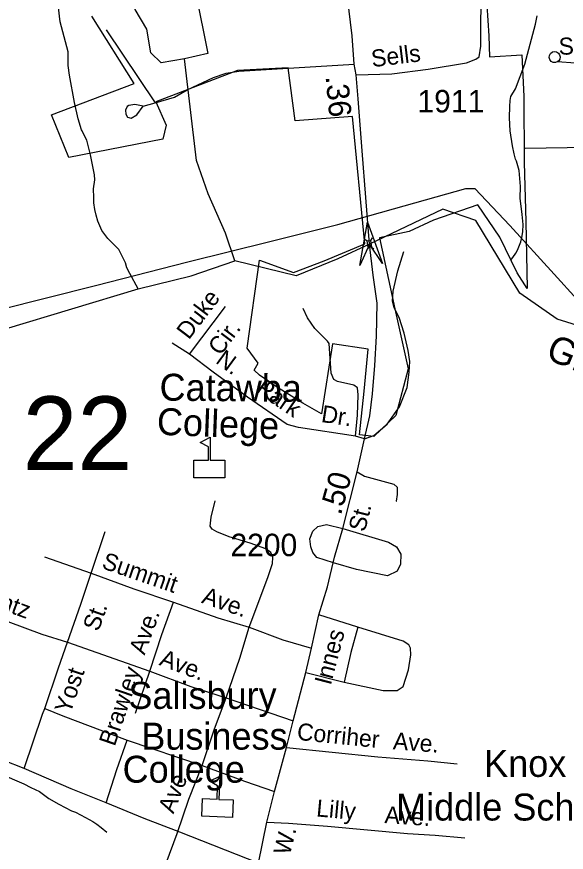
# Model space of a CAD drawing. Extents: x 1473865 to 1648260, y 639067 to 773536.
# Drawn here: x 1558195 to 1561252, y 708101 to 712751 of the extents above; entities that cross this region are included whole.
import ezdxf

# ---------------------------------------------------------------- set-up
doc = ezdxf.new("R2010")
doc.units = 0
for name, color, linetype in [('Exist Boundary Political City Limit New', 7, 'Continuous'), ('Exist Cultural Educational Facility College or University CELL', 7, 'Continuous'), ('Exist Cultural Educational Facility College or University Label', 7, 'Continuous'), ('Exist Cultural Educational Facility High Label', 7, 'Continuous'), ('Exist Hydrographic Creek Single Shore', 7, 'Continuous'), ('Exist Hydrographic Creek Single Shore Label', 7, 'Continuous'), ('Exist Hydrographic Misc Water Feature', 7, 'Continuous'), ('Exist Hydrographic Pond Under 1500 Sq Ft', 7, 'Continuous'), ('Exist Road Non-System Type 51', 7, 'Continuous'), ('Exist Road Non-System Type 51 Label', 7, 'Continuous'), ('Exist Road Secondary Mileage Hundredths English Label', 7, 'Continuous'), ('Exist Road Secondary Structure Standard Bridge Attributed CELL', 7, 'Continuous'), ('Exist Road Secondary Structure Standard Bridge CELL', 7, 'Continuous'), ('Exist Road Secondary Structure Standard Bridge Number Label', 7, 'Continuous'), ('Exist Road Secondary Type 51 Attributed', 7, 'Continuous'), ('Exist Road Secondary Type 51 Label', 7, 'Continuous'), ('Exist Road Secondary Type 51 Number Label', 7, 'Continuous'), ('Exist Utilities Electrical Transmission Line', 7, 'Continuous'), ('Map Preparation Boundary City Limit Buffer Line', 7, 'Continuous')]:
    doc.layers.add(name, color=color, linetype=linetype)

msp = doc.modelspace()

# ---------------------------------------------------------------- linework, layer by layer
at = {"layer": 'Exist Boundary Political City Limit New'}
msp.add_lwpolyline([(1560810.8, 712816.3), (1560820.2, 712644), (1560824.5, 712527.9), (1561003.8, 712539.6), (1561015, 712307.6), (1561018.2, 711939.4), (1561027.2, 711611.8), (1561034.8, 711238.2), (1560978.6, 711325.8), (1560881.6, 711524.6), (1560760.5, 711704), (1560512.8, 711618.1), (1560377.2, 711556.7), (1560213, 711519.8), (1560298.6, 711125.9), (1560371.6, 710791.2), (1560304.1, 710532.4), (1560181.6, 710414.2), (1560101.4, 710424.9), (1560126.8, 710666.8), (1560150.2, 710900.9), (1559951.6, 710930.1), (1559890.5, 710541.2), (1559785.9, 710600.7), (1559645, 710686.8), (1559544.6, 710755.5), (1559515.5, 710784.6), (1559536.9, 710822.4), (1559476.8, 710905.8), (1559544.6, 711395.6), (1559733.6, 711327.6), (1559905.8, 711392.3), (1560130.9, 711487.7), (1560063, 712195.7), (1559743.2, 712171.4), (1559704.5, 712467.2), (1559423.5, 712452.7), (1558968, 712278.1), (1559026.1, 712147.2), (1559006.8, 712069.6), (1558484.8, 711967.5), (1558387.9, 712205.1), (1558848.2, 712379.7), (1558612.8, 712753.7)], dxfattribs=at)
at = {"layer": 'Exist Cultural Educational Facility College or University CELL'}
for points in [[(1559180.4, 710185.2), (1559180.4, 710283.1), (1559261.5, 710283.1), (1559261.5, 710358.2), (1559214.4, 710382.4), (1559271.1, 710411.6), (1559271.1, 710283.1), (1559352.1, 710283.1), (1559352.1, 710185.2)], [(1559223.7, 708301.7), (1559228, 708399.5), (1559309, 708396), (1559312.2, 708471), (1559266.3, 708497.3), (1559324.1, 708524), (1559318.5, 708395.6), (1559399.5, 708392.1), (1559395.2, 708294.2)]]:
    msp.add_lwpolyline(points, close=True, dxfattribs=at)
at = {"layer": 'Exist Hydrographic Creek Single Shore'}
for points in [[(1563394.1, 710358.6), (1563326.4, 710354.7), (1563256.7, 710391.5), (1562048.4, 710804), (1561200.6, 711067.8), (1560993.6, 711213.1), (1560749, 711616.7), (1560566, 711679.5), (1560156.3, 711486.2), (1559980.8, 711403.8), (1559749.3, 711309.7), (1559407.3, 711393.4)], [(1557761.8, 710902), (1558870, 711236.2), (1559165.5, 711309.8), (1559407.3, 711393.4)]]:
    msp.add_lwpolyline(points, dxfattribs=at)
at = {"layer": 'Exist Hydrographic Misc Water Feature'}
for points in [[(1558870, 711236.2), (1558823.8, 711321.7), (1558806.6, 711354), (1558799.4, 711382.1), (1558766.4, 711448.4), (1558762.7, 711455), (1558702.4, 711516.2), (1558668.8, 711561.1), (1558646.1, 711614.1), (1558636.7, 711646.3), (1558629.3, 711678.5), (1558624.1, 711714.7), (1558622.8, 711745.9), (1558621.8, 711793.5), (1558629, 711842.6), (1558627.6, 711870.5), (1558605.9, 711982.6), (1558583.8, 712063.5), (1558564.7, 712104.1), (1558559, 712115.6), (1558555, 712122.3), (1558536.3, 712183.4), (1558516.2, 712273.2), (1558487.5, 712425.6), (1558480.3, 712479.1), (1558480.4, 712555.4), (1558436, 712722.9), (1558427.8, 712803.5)], [(1560941.1, 711395.4), (1560954.9, 711411.5), (1560971.3, 711435), (1560979.7, 711451.3), (1560998.9, 711498.4), (1561005.3, 711522.9), (1561009.8, 711554.9), (1561012.7, 711594.2), (1561006, 711650.9), (1560995.4, 711742.2), (1560996.7, 711807), (1560989.2, 711895), (1560974.3, 711947), (1560968.8, 711959.4), (1560961.3, 711987.5), (1560952.2, 712032), (1560940.1, 712115.9), (1560937, 712152.1), (1560935.7, 712190.7), (1560936.9, 712252.2), (1560939.9, 712284.1), (1560944.2, 712307.9), (1560969.1, 712350.1), (1561022.1, 712486.8), (1561081, 712709.7), (1561090.2, 712757.1)], [(1559407.3, 711393.4), (1559356, 711546.5), (1559259, 711765.1), (1559195, 711950.2), (1559128, 712516.1)], [(1558098.9, 708539.6), (1558233.7, 708481.1), (1558273.4, 708462.3), (1558320.9, 708439.2), (1558373.5, 708401.2), (1558428.6, 708369.7), (1558498.7, 708331.4), (1558522.5, 708323.5), (1558577.7, 708295.3), (1558617.5, 708272.3), (1558641, 708257.9), (1558664.6, 708239.3), (1558696.2, 708212.5)]]:
    msp.add_lwpolyline(points, dxfattribs=at)
at = {"layer": 'Exist Hydrographic Pond Under 1500 Sq Ft'}
msp.add_lwpolyline([(1559128, 712516.1), (1558999.1, 712494.7), (1558941.4, 712549.9), (1558918.4, 712681.7), (1558853.4, 712791.3), (1558847.4, 712968.6), (1558700.4, 713162.1), (1558717.4, 713243.7), (1558751.4, 713259.5), (1558817.5, 713218.7), (1559158.9, 712946), (1559191.9, 712879.7), (1559256.9, 712546.9), (1559128, 712516.1)], dxfattribs=at)
at = {"layer": 'Exist Road Non-System Type 51'}
for p, q in [((1558692.8, 712677.7), (1558964.1, 712271.6)), ((1558964.1, 712271.6), (1559072.4, 712302.8)), ((1558897.9, 712254.1), (1558964.1, 712271.6)), ((1559156.4, 710873.8), (1559356.4, 711138.5)), ((1559156.4, 710873.8), (1559058.7, 710934.6)), ((1560129.5, 710402.7), (1560079.6, 710417)), ((1558609.4, 709653.5), (1558687, 709887)), ((1558350, 709745.4), (1558609.4, 709653.5)), ((1560092.9, 709353.3), (1559875.9, 709421.7)), ((1558427.5, 709126.7), (1558476.6, 709270.4)), ((1558476.6, 709270.4), (1558935.8, 709109)), ((1558351.9, 708901.1), (1558427.5, 709126.7)), ((1558856, 708875.5), (1558935.8, 709109)), ((1559802.2, 709100.7), (1560017.1, 709048.3)), ((1559359, 708959.8), (1559732.2, 708833.2)), ((1558235.5, 708567.9), (1558337.6, 708869.2)), ((1558337.6, 708869.2), (1558351.9, 708901.1)), ((1558809, 708725.8), (1559226.1, 708584.7))]:
    msp.add_line(p, q, dxfattribs=at)
for points in [[(1561200.6, 712499.5), (1561191.1, 712496.1), (1561179.1, 712497.2), (1561168.6, 712502.4), (1561159.6, 712512.8), (1561156.3, 712524.2), (1561157.7, 712535.6), (1561164.5, 712547.5), (1561176.1, 712555.9), (1561187, 712557.4), (1561196.7, 712555.6), (1561208.6, 712548.8), (1561215, 712539.7), (1561218.2, 712527.2), (1561215.3, 712515.8), (1561209.7, 712506), (1561200.6, 712499.5)], [(1559359.4, 712436.7), (1559429.7, 712448.3), (1560072.2, 712487.5)], [(1561847.2, 712526), (1561682.9, 712515.7), (1561302.5, 712492.3), (1561200.6, 712499.5)], [(1559072.4, 712302.8), (1559142.7, 712344.2), (1559289.3, 712413.3), (1559359.4, 712436.7)], [(1558897.9, 712254.1), (1558852.1, 712262.5), (1558817.9, 712256.6), (1558809.8, 712250.7), (1558799.8, 712230.7), (1558801.6, 712208.7), (1558811.4, 712192.7), (1558831.3, 712186.5), (1558863.5, 712204.4), (1558897.9, 712254.1)], [(1561802.2, 712013.5), (1561742.5, 712029.5), (1561657.1, 712041.1), (1561536.9, 712034.7), (1561395.5, 712025.2), (1561255.9, 712020.8), (1561023.2, 712017.9)], [(1560129.5, 710402.7), (1560180.5, 710420.9), (1560255.4, 710483.8), (1560324.8, 710580.9), (1560366.2, 710688.5), (1560377.3, 710772.3), (1560382.1, 710832.2), (1560373, 710894.5), (1560350.3, 710990.8), (1560321.4, 711077.2), (1560294.1, 711131.6), (1560284.4, 711167.8), (1560289.2, 711223.7), (1560314.7, 711337.5), (1560348.3, 711445)], [(1560079.6, 710417), (1560090.5, 710533), (1560093.2, 710647), (1560089.6, 710685.1), (1560069.7, 710701.1), (1559979.7, 710721.7), (1559957.9, 710732), (1559944, 710768.1), (1559933.3, 710932.2), (1559923.4, 710946.4), (1559853.8, 711016.8), (1559812.1, 711075.1), (1559788.6, 711127.4)], [(1560079.6, 710417), (1559761.8, 710465.4), (1559699.9, 710481.9), (1559478.8, 710633.4), (1559287.8, 710772.9), (1559156.4, 710873.8)], [(1560088.2, 710218.9), (1560129.5, 710193.4), (1560293.1, 710149.3), (1560310.9, 710132.9), (1560310.3, 710092.9), (1560305.8, 710055), (1560309.8, 710056.9)], [(1559487.8, 709353), (1559591.8, 709630.4), (1559618.4, 709708.1), (1559618.5, 709742.1), (1559608.9, 709770.3), (1559580.9, 709790.5), (1559493, 709821.1), (1559377.3, 709856.1), (1559307.4, 709884.5), (1559281.5, 709898.6), (1559271.7, 709916.8), (1559276.1, 709966.8), (1559298.7, 710056.6)], [(1559956.2, 709711), (1559864, 709740.8), (1559841.7, 709769), (1559831.2, 709800.7), (1559825.5, 709844.8), (1559841.8, 709888.7), (1559869.9, 709914.3), (1559918.2, 709926), (1560007.9, 709903.3)], [(1560007.9, 709903.3), (1560262.7, 709827.6), (1560307, 709801.7), (1560332.3, 709760.1), (1560329.3, 709705.1), (1560311.5, 709666.4), (1560257.9, 709639.6), (1560085.5, 709675.3), (1559956.2, 709711)], [(1558476.6, 709270.4), (1558552.1, 709482), (1558609.4, 709653.5)], [(1558609.4, 709653.5), (1558846.8, 709567.8), (1559066.6, 709492.2)], [(1557731.9, 709529.8), (1557873.7, 709484.9), (1558334.9, 709315.5), (1558476.6, 709270.4)], [(1558935.8, 709109), (1559001.1, 709312.6), (1559066.6, 709492.2)], [(1559066.6, 709492.2), (1559314, 709406.3), (1559487.8, 709353)], [(1559359, 708959.8), (1559436.5, 709181.3), (1559487.8, 709353)], [(1559487.8, 709353), (1559675.5, 709283.6), (1559835.2, 709236.5)], [(1560017.1, 709048.3), (1560233.8, 709001.7), (1560311.8, 709000.6), (1560344.1, 709024.1), (1560373.4, 709115.8), (1560386.5, 709199.8), (1560385.1, 709237.8), (1560375.2, 709255.8), (1560343.6, 709276.3), (1560092.9, 709353.3)], [(1560092.9, 709353.3), (1560052.8, 709213.4), (1560017.1, 709048.3)], [(1558935.8, 709109), (1559163.2, 709023.4), (1559359, 708959.8)], [(1559226.1, 708584.7), (1559295.7, 708788.4), (1559359, 708959.8)], [(1558351.9, 708901.1), (1558451.7, 708860.5), (1558809, 708725.8)], [(1558692.5, 708376.6), (1558751.6, 708562.3), (1558809, 708725.8)], [(1559695.1, 708683.3), (1560202.9, 708632), (1560480.8, 708610.2), (1560644.6, 708594)], [(1559087.4, 708205.7), (1559152.9, 708397.3), (1559226.1, 708584.7)], [(1559226.1, 708584.7), (1559461.7, 708497.1), (1559629.4, 708439.9)], [(1559586.1, 708268.1), (1559705.8, 708262.6), (1559923.8, 708245.6), (1560369.4, 708205.6), (1560523.3, 708195.5), (1560687.3, 708181.2)], [(1558957.9, 707836.7), (1559026.6, 708039.9), (1559087.4, 708205.7)]]:
    msp.add_lwpolyline(points, dxfattribs=at)
at = {"layer": 'Exist Road Secondary Structure Standard Bridge Attributed CELL'}
msp.add_lwpolyline([(1560103.2, 711367.5), (1560145.7, 711607.6), (1560228.9, 711378.4), (1560156.3, 711486.2)], close=True, dxfattribs=at)
at = {"layer": 'Exist Road Secondary Structure Standard Bridge CELL'}
for p, q in [((1560131, 711514), (1560144.9, 711503.8)), ((1560172.6, 711520.3), (1560162.3, 711506.4)), ((1560150.8, 711466.5), (1560140.6, 711452.6)), ((1560167.9, 711469), (1560181.8, 711458.8))]:
    msp.add_line(p, q, dxfattribs=at)
msp.add_lwpolyline([(1560162.3, 711506.4), (1560168, 711469.1), (1560150.5, 711466.4), (1560144.9, 711503.8)], close=True, dxfattribs=at)
at = {"layer": 'Exist Road Secondary Type 51 Attributed'}
for points in [[(1560083.8, 712427.5), (1560072.2, 712487.5), (1560061.4, 712645.8), (1560034.9, 712860.1), (1559990, 713300.4), (1559971.2, 713544.5), (1559950.3, 713705.1), (1559919.6, 713815.1), (1559848.4, 713981.9), (1559703.4, 714198.9), (1559692, 714208.4)], [(1560083.8, 712427.5), (1560282, 712434.1), (1560484.4, 712458.6), (1560696.7, 712495.1), (1560748.9, 712514.7), (1560767, 712528.5), (1560777.4, 712586.5), (1560776.3, 712700.6), (1560779.2, 712824.6)], [(1560156.3, 711486.2), (1560116.1, 712005.2), (1560094.9, 712293.4), (1560083.8, 712427.5)], [(1559540.3, 708041.2), (1559586.1, 708268.1), (1559629.4, 708439.9), (1559695.1, 708683.3), (1559732.2, 708833.2), (1559802.2, 709100.7), (1559835.2, 709236.5), (1559875.9, 709421.7), (1559923.5, 709577.9), (1559962.9, 709743.8), (1560007.9, 709903.3), (1560088.2, 710218.9), (1560129.5, 710402.7), (1560158.5, 710530.4), (1560173.4, 710652.4), (1560186.6, 710810.4), (1560195.7, 710974.3), (1560199, 711156.3), (1560177.9, 711312.2), (1560156.3, 711486.2)], [(1559540.3, 708041.2), (1559102.5, 708212.9), (1558904, 708289.1), (1558692.5, 708376.6), (1558496.7, 708454), (1558235.5, 708567.9), (1557894.2, 708700.5), (1557668.8, 708794.1), (1557493.1, 708863.4), (1557039.2, 709049.7), (1556878.8, 709095.6), (1556670.9, 709161.5), (1556541.4, 709206.1)]]:
    msp.add_lwpolyline(points, dxfattribs=at)
at = {"layer": 'Exist Utilities Electrical Transmission Line'}
msp.add_lwpolyline([(1558093.6, 711120.6), (1558632, 711254.6), (1559146.1, 711387.3), (1559601.8, 711499.7), (1559980.9, 711594.5), (1560527.9, 711748.2), (1560693.5, 711795.2), (1560743.6, 711795.8), (1560937.5, 711590), (1561183.7, 711318.5), (1561311.5, 711176.6)], dxfattribs=at)
at = {"layer": 'Map Preparation Boundary City Limit Buffer Line'}
msp.add_lwpolyline([(1560810.8, 712816.3), (1560820.2, 712644), (1560824.5, 712527.9), (1561003.8, 712539.6), (1561015, 712307.6), (1561018.2, 711939.4), (1561027.2, 711611.8), (1561034.8, 711238.2), (1560978.6, 711325.8), (1560881.6, 711524.6), (1560760.5, 711704), (1560512.8, 711618.1), (1560377.2, 711556.7), (1560213, 711519.8), (1560298.6, 711125.9), (1560371.6, 710791.2), (1560304.1, 710532.4), (1560181.6, 710414.2), (1560101.4, 710424.9), (1560126.8, 710666.8), (1560150.2, 710900.9), (1559951.6, 710930.1), (1559890.5, 710541.2), (1559785.9, 710600.7), (1559645, 710686.8), (1559544.6, 710755.5), (1559515.5, 710784.6), (1559536.9, 710822.4), (1559476.8, 710905.8), (1559544.6, 711395.6), (1559733.6, 711327.6), (1559905.8, 711392.3), (1560130.9, 711487.7), (1560063, 712195.7), (1559743.2, 712171.4), (1559704.5, 712467.2), (1559423.5, 712452.7), (1558968, 712278.1), (1559026.1, 712147.2), (1559006.8, 712069.6), (1558484.8, 711967.5), (1558387.9, 712205.1), (1558848.2, 712379.7), (1558612.8, 712753.7)], dxfattribs=at)

# ---------------------------------------------------------------- texts
at = {"layer": 'Exist Cultural Educational Facility College or University Label'}
for s, rotation, p in [('Catawba', 359.4956, (1558988.7, 710614.8)), ('College', 357.8771, (1558972.4, 710424.9))]:
    msp.add_text(s, height=150, rotation=rotation, dxfattribs=at).set_placement(p)
for s, p in [('Salisbury', (1558815.7, 708899)), ('Business ', (1558887.6, 708672.2)), ('College', (1558783.6, 708488.3))]:
    msp.add_text(s, height=150, dxfattribs=at).set_placement(p)
at = {"layer": 'Exist Cultural Educational Facility High Label'}
for s, p in [('Knox', (1560794.9, 708520.6)), ('Middle School', (1560305, 708277.7))]:
    msp.add_text(s, height=150, rotation=0, dxfattribs=at).set_placement(p)
at = {"layer": 'Exist Hydrographic Creek Single Shore Label'}
msp.add_text('Grants', height=150, rotation=337.3934, dxfattribs=at).set_placement((1561130.5, 710850.7))
at = {"layer": 'Exist Road Non-System Type 51 Label'}
for s, rotation, p in [('Sheridan', 1.4908, (1561210.6, 712539.1)), ('Duke', 52.9188, (1559152, 710949.7)), ('Cir.', 52.9188, (1559327.1, 710860.5)), ('N.', 323.8608, (1559296, 710827.9)), ('Park', 325.5664, (1559519.9, 710665)), ('Dr.', 351.3319, (1559884.8, 710496.4)), ('Summit', 340.9991, (1558662.3, 709683.4)), ('Lantz', 339.8313, (1557959, 709506)), ('Ave.', 340.8631, (1559218.5, 709490.7)), ('St.', 70.3586, (1558649.4, 709325.6)), ('Ave.', 69.9712, (1558905.9, 709195)), ('Ave.', 339.3616, (1558982.5, 709144.4)), ('Yost', 71.4731, (1558492.7, 708867.5)), ('Brawley', 71.1411, (1558739.5, 708686.7)), ('Corriher', 354.2329, (1559750.7, 708727.1)), ('Ave.', 355.5095, (1560285.8, 708674.8)), ('Ave.', 68.6588, (1559066.6, 708311.7)), ('Lilly', 354.8677, (1559858.6, 708300.9)), ('Ave.', 356.239, (1560239, 708263.5))]:
    msp.add_text(s, height=95, rotation=rotation, dxfattribs=at).set_placement(p)
at = {"layer": 'Exist Road Secondary Mileage Hundredths English Label'}
for s, rotation, p in [('.36', 275.4066, (1559912.4, 712418.8)), ('.50', 74.5191, (1559997.6, 709972.8))]:
    msp.add_text(s, height=125, rotation=rotation, dxfattribs=at).set_placement(p)
at = {"layer": 'Exist Road Secondary Structure Standard Bridge Number Label'}
msp.add_text('22', height=410.1, dxfattribs=at).set_placement((1558227.7, 710228.1))
at = {"layer": 'Exist Road Secondary Type 51 Label'}
for s, rotation, p in [('Sells', 6.9081, (1560172.6, 712470.4)), ('St.', 75.7363, (1560131.1, 709880)), ('Innes', 75.3279, (1559941.6, 709026.8)), ('W.', 75.8565, (1559713.7, 708080.4))]:
    msp.add_text(s, height=95, rotation=rotation, dxfattribs=at).set_placement(p)
at = {"layer": 'Exist Road Secondary Type 51 Number Label'}
for s, p in [('1911', (1560424.1, 712218.8)), ('2200', (1559383.3, 709749))]:
    msp.add_text(s, height=125, dxfattribs=at).set_placement(p)

doc.saveas('drawing.dxf')
